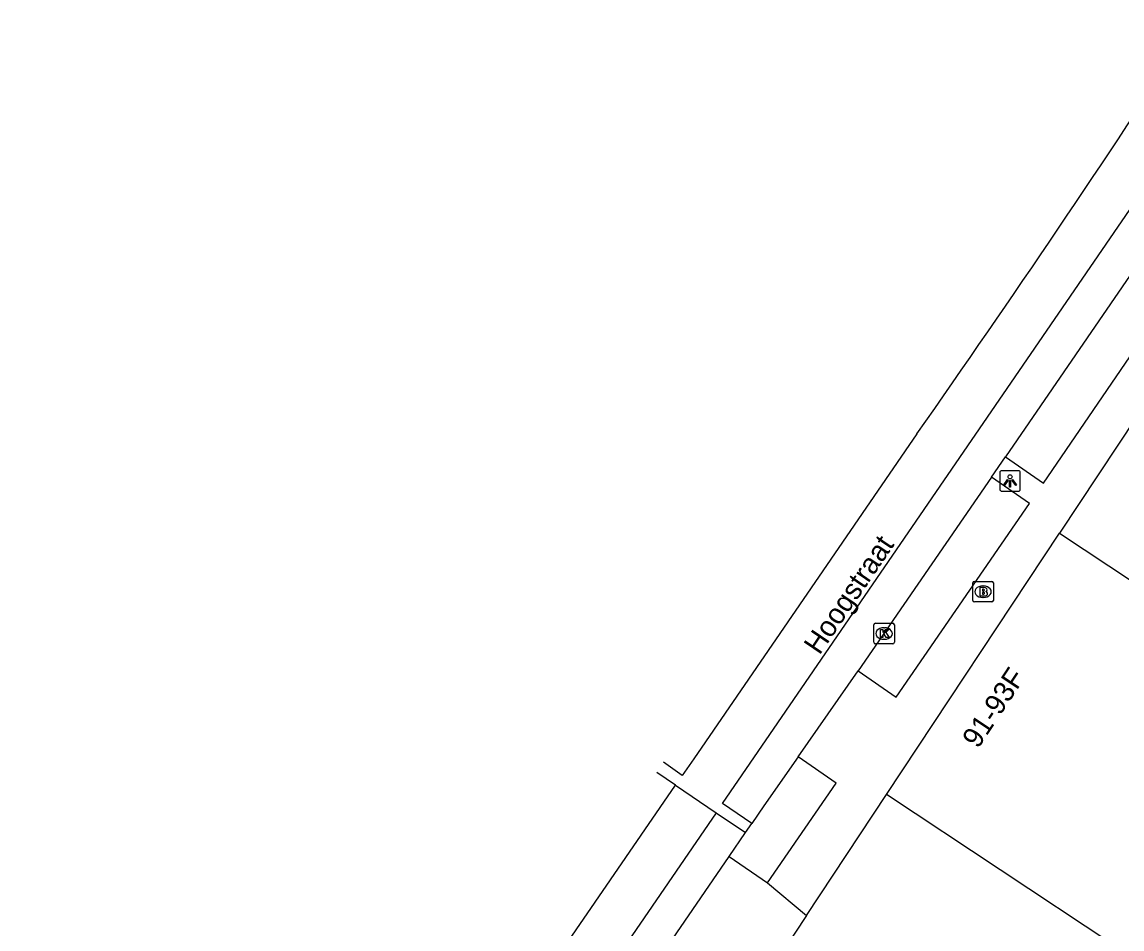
# Model space of a CAD drawing. Extents: x 160356 to 161355, y 381727 to 382845.
# Drawn here: x 160764.7 to 160818.3, y 382607.3 to 382651.4 of the extents above; entities that cross this region are included whole.
import ezdxf

# ---------------------------------------------------------------- set-up
doc = ezdxf.new("R2010")
doc.units = 0
for name, color, linetype in [('IMGEO_Brandkraan', 7, 'Continuous'), ('IMGEO_Kolk', 7, 'Continuous'), ('IMGEO_Lichtpunt', 7, 'Continuous'), ('IMGEO_Openbare_ruimte_label', 7, 'Continuous'), ('IMGEO_Pand', 7, 'Continuous'), ('IMGEO_Pand_nummerreeks', 7, 'Continuous'), ('IMGEO_Rijbaan_lokaal_gesloten', 7, 'Continuous'), ('IMGEO_Rijbaan_lokaal_open', 7, 'Continuous'), ('IMGEO_Voetpad_open', 7, 'Continuous')]:
    doc.layers.add(name, color=color, linetype=linetype)

msp = doc.modelspace()

# ---------------------------------------------------------------- linework, layer by layer
at = {"layer": 'IMGEO_Brandkraan'}
for p, q in [((160811.144, 382624.203), (160811.996, 382624.203)), ((160811.069, 382623.277), (160811.069, 382624.129)), ((160811.557, 382623.983), (160811.582, 382623.983)), ((160812.07, 382624.129), (160812.07, 382623.277)), ((160811.996, 382623.203), (160811.144, 382623.203)), ((160811.58, 382623.423), (160811.555, 382623.423))]:
    msp.add_line(p, q, dxfattribs=at)
for points in [[(160811.144, 382624.203), (160811.996, 382624.203)], [(160811.069, 382623.277), (160811.069, 382624.129)], [(160811.417, 382623.903), (160811.417, 382623.503), (160811.63, 382623.503)], [(160811.648, 382623.903), (160811.417, 382623.903)], [(160811.596, 382623.822), (160811.542, 382623.822), (160811.542, 382623.746)], [(160811.542, 382623.746), (160811.595, 382623.746)], [(160811.604, 382623.67), (160811.542, 382623.67), (160811.542, 382623.589)], [(160812.07, 382624.129), (160812.07, 382623.277)], [(160811.996, 382623.203), (160811.144, 382623.203)], [(160811.542, 382623.589), (160811.604, 382623.589)]]:
    msp.add_lwpolyline(points, dxfattribs=at)
for centre, radius, start, end in [((160811.146, 382624.127), 0.0765, 91.552, 178.448), ((160811.146, 382624.127), 0.0765, 91.552, 178.448), ((160811.994, 382624.127), 0.0765, 1.552, 88.448), ((160811.994, 382624.127), 0.0765, 1.552, 88.448), ((160811.597, 382623.784), 0.0379, 267.8285, 90.9355), ((160811.605, 382623.629), 0.0404, 269.8759, 90.5077), ((160811.652, 382623.758), 0.145, 59.4692, 91.5367), ((160811.677, 382623.805), 0.0922, 285.5137, 58.1501), ((160811.682, 382623.613), 0.105, 301.3115, 78.989), ((160811.146, 382623.279), 0.0765, 181.552, 268.448), ((160811.146, 382623.279), 0.0765, 181.552, 268.448), ((160811.636, 382623.754), 0.251, 268.6676, 293.5347), ((160811.994, 382623.279), 0.0765, 271.552, 358.448), ((160811.994, 382623.279), 0.0765, 271.552, 358.448)]:
    msp.add_arc(centre, radius, start, end, dxfattribs=at)
for centre, major_axis, ratio, start_param, end_param in [((160811.556, 382623.703), (-0.387, 0.002), 0.722429, 4.712389, 7.853982), ((160811.581, 382623.703), (-0.39, 0.002), 0.717154, 1.570796, 4.712389)]:
    msp.add_ellipse(centre, major_axis=major_axis, ratio=ratio, start_param=start_param, end_param=end_param, dxfattribs=at)
at = {"layer": 'IMGEO_Kolk'}
for p, q in [((160806.248, 382621.242), (160806.248, 382622.094)), ((160806.323, 382622.168), (160807.175, 382622.168)), ((160807.249, 382622.094), (160807.249, 382621.242)), ((160806.736, 382621.948), (160806.761, 382621.948)), ((160807.175, 382621.168), (160806.323, 382621.168)), ((160806.759, 382621.388), (160806.734, 382621.388))]:
    msp.add_line(p, q, dxfattribs=at)
for points in [[(160806.248, 382621.242), (160806.248, 382622.094)], [(160806.323, 382622.168), (160807.175, 382622.168)], [(160807.249, 382622.094), (160807.249, 382621.242)], [(160806.569, 382621.868), (160806.692, 382621.868), (160806.692, 382621.717), (160806.822, 382621.868), (160806.986, 382621.868), (160806.84, 382621.717), (160806.993, 382621.468), (160806.841, 382621.468), (160806.756, 382621.632), (160806.692, 382621.565), (160806.692, 382621.468), (160806.569, 382621.468), (160806.569, 382621.868)], [(160807.175, 382621.168), (160806.323, 382621.168)]]:
    msp.add_lwpolyline(points, dxfattribs=at)
for centre, start, end in [((160806.325, 382622.092), 91.552, 178.448), ((160806.325, 382622.092), 91.552, 178.448), ((160807.173, 382622.092), 1.552, 88.448), ((160807.173, 382622.092), 1.552, 88.448), ((160806.325, 382621.244), 181.552, 268.448), ((160806.325, 382621.244), 181.552, 268.448), ((160807.173, 382621.244), 271.552, 358.448), ((160807.173, 382621.244), 271.552, 358.448)]:
    msp.add_arc(centre, 0.0765, start, end, dxfattribs=at)
for centre, major_axis, ratio, start_param, end_param in [((160806.735, 382621.668), (-0.387, 0.002), 0.722429, 4.712389, 7.853982), ((160806.76, 382621.668), (-0.39, 0.002), 0.717154, 1.570796, 4.712389)]:
    msp.add_ellipse(centre, major_axis=major_axis, ratio=ratio, start_param=start_param, end_param=end_param, dxfattribs=at)
at = {"layer": 'IMGEO_Lichtpunt'}
for p, q in [((160813.289, 382629.593), (160812.481, 382629.593)), ((160813.289, 382629.593), (160812.481, 382629.593)), ((160812.387, 382629.498), (160812.387, 382628.691)), ((160812.387, 382629.498), (160812.387, 382628.691)), ((160813.383, 382628.691), (160813.383, 382629.498)), ((160813.383, 382628.691), (160813.383, 382629.498)), ((160812.481, 382628.597), (160813.289, 382628.597)), ((160812.481, 382628.597), (160813.289, 382628.597))]:
    msp.add_line(p, q, dxfattribs=at)
for points in [[(160812.761, 382629.162), (160812.8, 382629.134), (160812.612, 382628.872), (160812.574, 382628.899), (160812.761, 382629.162)], [(160812.863, 382629.114), (160812.91, 382629.114), (160812.91, 382628.792), (160812.863, 382628.792), (160812.863, 382629.114)], [(160812.973, 382629.134), (160813.011, 382629.161), (160813.198, 382628.899), (160813.159, 382628.871), (160812.973, 382629.134)]]:
    msp.add_lwpolyline(points, dxfattribs=at)
msp.add_circle((160812.886, 382629.296), 0.0994, dxfattribs=at)
for centre, start, end in [((160812.481, 382629.498), 90, 180), ((160812.481, 382629.498), 90, 180), ((160813.289, 382629.498), 0, 90), ((160813.289, 382629.498), 0, 90), ((160812.481, 382628.691), 180, 270), ((160812.481, 382628.691), 180, 270), ((160813.289, 382628.691), 270, 0), ((160813.289, 382628.691), 270, 360)]:
    msp.add_arc(centre, 0.0946, start, end, dxfattribs=at)
at = {"layer": 'IMGEO_Pand'}
for points in [[(160819.06, 382632.237), (160815.292, 382626.548)], [(160806.866, 382613.823), (160815.292, 382626.548)], [(160815.292, 382626.548), (160827.205, 382618.661), (160828.504, 382617.82)], [(160802.971, 382607.941), (160806.866, 382613.823)], [(160817.936, 382606.492), (160806.866, 382613.823)], [(160802.971, 382607.941), (160797.407, 382599.539), (160786.003, 382582.317)]]:
    msp.add_lwpolyline(points, dxfattribs=at)
at = {"layer": 'IMGEO_Rijbaan_lokaal_gesloten'}
for points in [[(160822.859, 382645.188), (160820.048, 382641.031), (160812.659, 382630.277)], [(160800.31, 382612.426), (160798.877, 382613.393), (160818.92, 382642.591)], [(160808.344, 382631.385), (160797.486, 382615.562), (160796.915, 382614.761), (160796.001, 382615.398)], [(160811.972, 382629.275), (160812.659, 382630.277)], [(160811.972, 382629.275), (160805.479, 382619.848)], [(160802.555, 382615.658), (160805.479, 382619.848)], [(160802.555, 382615.658), (160800.889, 382613.271), (160800.31, 382612.426)], [(160796.589, 382614.286), (160795.673, 382614.907)], [(160764.748, 382567.942), (160796.589, 382614.286)], [(160798.571, 382612.945), (160766.747, 382566.578)], [(160798.571, 382612.945), (160800.002, 382611.976)], [(160799.205, 382610.813), (160800.002, 382611.976)], [(160768.188, 382565.595), (160799.205, 382610.813)]]:
    msp.add_lwpolyline(points, dxfattribs=at)
msp.add_arc((160240.138, 383030.184), 694.189, 324.936666, 326.934889, dxfattribs=at)
at = {"layer": 'IMGEO_Rijbaan_lokaal_open'}
for points in [[(160796.589, 382614.286), (160798.571, 382612.945)], [(160800.002, 382611.976), (160800.31, 382612.426)]]:
    msp.add_lwpolyline(points, dxfattribs=at)
at = {"layer": 'IMGEO_Voetpad_open'}
for points in [[(160812.659, 382630.277), (160814.519, 382628.992), (160824.718, 382643.904), (160822.859, 382645.188)], [(160805.479, 382619.848), (160807.339, 382618.564), (160813.832, 382627.992), (160811.972, 382629.275)], [(160801.065, 382609.529), (160804.414, 382614.374), (160802.555, 382615.658)], [(160799.205, 382610.813), (160801.065, 382609.529)], [(160801.065, 382609.529), (160802.971, 382607.941)]]:
    msp.add_lwpolyline(points, dxfattribs=at)

# ---------------------------------------------------------------- texts
at = {"layer": 'IMGEO_Openbare_ruimte_label'}
msp.add_text('Hoogstraat', height=1, rotation=55.8809, dxfattribs=at).set_placement((160803.602, 382620.585))
at = {"layer": 'IMGEO_Pand_nummerreeks'}
msp.add_text('91-93F', height=1, rotation=56.4879, dxfattribs=at).set_placement((160811.323, 382616.025))

doc.saveas('drawing.dxf')
